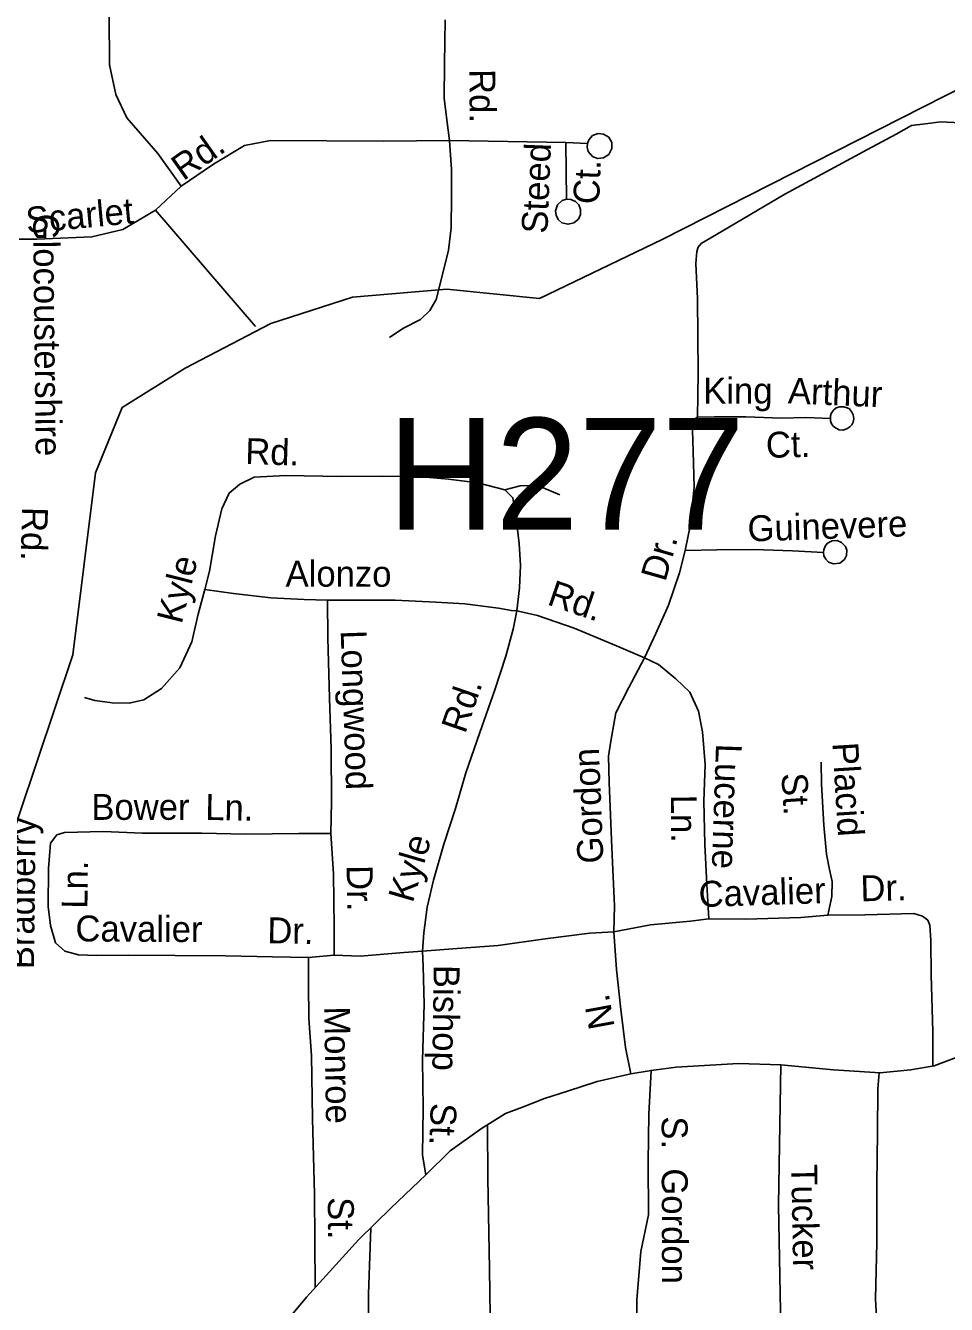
# Model space of a CAD drawing. Extents: x 1547597 to 1699558, y 810033 to 920809.
# Drawn here: x 1608379 to 1611757, y 853357 to 858046 of the extents above; entities that cross this region are included whole.
import ezdxf

# ---------------------------------------------------------------- set-up
doc = ezdxf.new("R2010")
doc.units = 0
for name, color, linetype in [('Exist Hydrographic Creek Single Shore', 7, 'Continuous'), ('Exist Road Non-System Type 51', 7, 'Continuous'), ('Exist Road Non-System Type 51 Label', 7, 'Continuous'), ('Exist Road Primary US Structure Non-Sys NCDOT Number Label', 7, 'Continuous'), ('Exist Road Secondary Type 51 Attributed', 7, 'Continuous')]:
    doc.layers.add(name, color=color, linetype=linetype)

msp = doc.modelspace()

# ---------------------------------------------------------------- linework, layer by layer
at = {"layer": 'Exist Hydrographic Creek Single Shore'}
for points in [[(1608635.6, 856406.3), (1608733.1, 856645.8), (1608963.9, 856789.3), (1609278.6, 856953.8), (1609577.7, 857050.3), (1609924.2, 857079.7), (1610263.5, 857044.7), (1610714.6, 857261.7), (1611828.9, 857827.6), (1612636.7, 858268.5), (1613049.2, 858488.6), (1613142.1, 858546.8), (1613241.3, 858605.6), (1613434, 858684.9), (1613541, 858737.4), (1613587.1, 858778.5), (1613621.2, 858826.6), (1613652.6, 858889.6)], [(1606038.7, 852989.1), (1606352.7, 853366.9), (1606529.7, 853540.5), (1606948.7, 853725.7), (1607301.7, 853945), (1607445.7, 854119.4), (1607600.6, 854467.5), (1607702.7, 854583.6), (1608188.7, 854826.5), (1608290.6, 854959), (1608551.7, 855738.4), (1608635.6, 856406.3)]]:
    msp.add_lwpolyline(points, dxfattribs=at)
at = {"layer": 'Exist Road Non-System Type 51'}
msp.add_line((1609510.5, 854637.6), (1609416.4, 854629.3), dxfattribs=at)
for points in [[(1608685.5, 858083.7), (1608686.8, 857902.4), (1608709.6, 857793.7), (1608750, 857707.8), (1608863.6, 857576.3), (1608949.5, 857457.6)], [(1609933.8, 857624.1), (1609923.9, 857700.8), (1609914, 857780), (1609915.4, 857906.2), (1609917.8, 858067)], [(1610843.6, 856610.1), (1610846.6, 856769.9), (1610843.6, 857045.7), (1610838, 857173.7), (1610840.9, 857217.7), (1610846.4, 857233.8), (1610857.3, 857247.4), (1610934, 857292), (1611164.3, 857427.6), (1611467, 857592), (1611572, 857648.1), (1611628.5, 857679), (1611678.6, 857686), (1611736.6, 857693), (1611806.6, 857689.6)], [(1610439.2, 857600.3), (1610439.7, 857613.3), (1610444.5, 857627.2), (1610458.7, 857642.4), (1610479.2, 857649.9), (1610499.2, 857648.3), (1610517.8, 857636.2), (1610528.8, 857617.3), (1610529.7, 857594.9), (1610518.3, 857572.7), (1610498.6, 857560.5), (1610477.4, 857558.7), (1610458.3, 857566.1), (1610443.1, 857583.8), (1610439.2, 857600.3)], [(1608949.5, 857457.6), (1609068.2, 857538.4), (1609181.8, 857606.7), (1609277.8, 857624.4), (1609691.9, 857621.8), (1609933.8, 857624.1)], [(1609714.3, 856902.4), (1609762.8, 856935.4), (1609827.5, 856968.3), (1609862, 857001.6), (1609884.8, 857041.2), (1609908.5, 857132.7), (1609930.1, 857222.2), (1609939.6, 857304), (1609941.7, 857417.8), (1609941.5, 857517.9), (1609933.8, 857624.1)], [(1609933.8, 857624.1), (1610361.2, 857616.8)], [(1610361.2, 857616.8), (1610363.6, 857408.9)], [(1610361.2, 857616.8), (1610439.7, 857613.3)], [(1608949.5, 857457.6), (1608856, 857369.1)], [(1610363.6, 857408.9), (1610379, 857408.6), (1610396.4, 857401.2), (1610408.2, 857388.2), (1610414.8, 857371.7), (1610414.3, 857353.7), (1610406.7, 857336.4), (1610390.4, 857322.7), (1610368.9, 857317.2), (1610346.4, 857323), (1610332.9, 857335.5), (1610325, 857350.3), (1610322.9, 857367.1), (1610329.9, 857388.6), (1610347.7, 857404.2), (1610363.6, 857408.9)], [(1608856, 857369.1), (1608736, 857298.6), (1608622.4, 857270.8), (1608420.4, 857263.3), (1608354.9, 857263.1)], [(1608856, 857369.1), (1609222.2, 856942)], [(1610798.6, 856121.1), (1610818.4, 856216.6), (1610830.8, 856354.4), (1610827.2, 856484.4), (1610824.8, 856562.4), (1610827.1, 856598.8), (1610843.6, 856610.1)], [(1610843.6, 856610.1), (1610905.6, 856610.8), (1611021.5, 856610.7), (1611151.3, 856606.2), (1611241.2, 856608.6), (1611330.9, 856605)], [(1611330.9, 856605), (1611331.5, 856614.6), (1611334.3, 856623.9), (1611342.3, 856635.4), (1611352.7, 856643.8), (1611366.2, 856648.3), (1611381, 856648.4), (1611392.6, 856644.8), (1611400.7, 856640.2), (1611410.1, 856629), (1611414.5, 856619.1), (1611416.7, 856603.5), (1611414.3, 856592.3), (1611409.5, 856582.2), (1611402.3, 856574.1), (1611391.4, 856567), (1611376.7, 856562.9), (1611362.9, 856564.1), (1611352, 856569.2), (1611342.9, 856575.9), (1611335.3, 856586.1), (1611331, 856597), (1611330.9, 856605)], [(1609035.8, 855977.6), (1609053, 856045.3), (1609075.4, 856174.9), (1609099.2, 856274.3), (1609126.2, 856331.8), (1609164.9, 856365), (1609217.2, 856390.1), (1609333.2, 856396), (1609536.8, 856392.3), (1609686.8, 856393.4), (1609818.6, 856392.9), (1609930.3, 856382.9), (1610038, 856368.9), (1610137.4, 856343.1)], [(1610137.4, 856343.1), (1610193.5, 856358.1), (1610231.6, 856359.4), (1610275.4, 856352.7), (1610338.9, 856325.4)], [(1610137.4, 856343.1), (1610166.8, 856314.6), (1610177.7, 856248.4), (1610189.6, 856146.3), (1610194.2, 856066.2), (1610190.7, 855984.4), (1610181.2, 855900.5)], [(1611306, 856113.8), (1611307.5, 856101.8), (1611314.1, 856089.3), (1611324.4, 856078.6), (1611341.9, 856071.7), (1611365.4, 856074.4), (1611382.3, 856088.5), (1611390.4, 856102.3), (1611391.2, 856122.1), (1611386.7, 856136.4), (1611372.3, 856150.7), (1611356.5, 856157.6), (1611338, 856157), (1611321.1, 856148.3), (1611311.6, 856137.3), (1611307, 856124), (1611306, 856113.8)], [(1610649.4, 855728.1), (1610691, 855817.1), (1610736.9, 855920.3), (1610777.2, 856039.5), (1610798.6, 856121.1)], [(1610798.6, 856121.1), (1610914.5, 856123), (1611050.4, 856124.4), (1611192.2, 856119.7), (1611306, 856113.8)], [(1608594.9, 855581.9), (1608632.7, 855571.3), (1608696.4, 855562), (1608758.4, 855561), (1608812.5, 855573.9), (1608877.1, 855614.8), (1608944.5, 855691.5), (1608988.3, 855786.6), (1609012.1, 855888.2), (1609035.8, 855977.6)], [(1609486.6, 855939.4), (1609400.6, 855941), (1609278.9, 855947.2), (1609141.3, 855963.6), (1609035.8, 855977.6)], [(1609498.7, 855083.5), (1609500.8, 855199.5), (1609500.4, 855393.4), (1609493.9, 855579.5), (1609488, 855801.3), (1609486.6, 855939.4)], [(1610181.2, 855900.5), (1610161.2, 855900.9), (1610113.4, 855909.9), (1609989.8, 855926), (1609884.1, 855932), (1609734.4, 855938.8), (1609606.5, 855939.2), (1609486.6, 855939.4)], [(1610181.2, 855900.5), (1610167.8, 855833), (1610140, 855733.5), (1610099.9, 855610.2), (1610045.1, 855453.2), (1609994.3, 855306.4), (1609956, 855175.1), (1609913.5, 855044.1), (1609875.2, 854912.8), (1609851.4, 854813.2), (1609839.7, 854719.6), (1609834.3, 854651.7)], [(1610181.2, 855900.5), (1610256.7, 855883.2), (1610391.8, 855836.8), (1610546.4, 855771.8), (1610649.4, 855728.1)], [(1610536.9, 854722.7), (1610538.7, 854818.7), (1610528.8, 855030.6), (1610519, 855270.7), (1610517, 855366.6), (1610525.9, 855422.5), (1610543.8, 855526.2), (1610591.5, 855619.2), (1610649.4, 855728.1)], [(1610649.4, 855728.1), (1610700.9, 855703.1), (1610763.9, 855650), (1610814.9, 855601.1), (1610847.7, 855532.4), (1610862.2, 855456.3), (1610872, 855336.2), (1610867.4, 855202.2), (1610870.6, 855044.3), (1610877.8, 854896.2), (1610885.5, 854770.2)], [(1611297.7, 855344.4), (1611298.1, 855264.3), (1611307.5, 855114.2), (1611317.3, 855008.2), (1611328.4, 854951.9), (1611337.5, 854907.7), (1611336.6, 854851.9), (1611321.2, 854784.2)], [(1609416.4, 854629.3), (1609284.6, 854631.8), (1609112.8, 854634.9), (1608927.1, 854636.4), (1608757.3, 854637.5), (1608639.4, 854635.7), (1608573.4, 854638.9), (1608522.5, 854652.5), (1608488.7, 854682.5), (1608469.9, 854745.9), (1608461.4, 854815.5), (1608463.1, 854954.7), (1608469.9, 855048.1), (1608493.7, 855078.7), (1608522.1, 855087.6), (1608663.8, 855091), (1608807.5, 855084.3), (1609025.3, 855084.3), (1609185.1, 855081.5), (1609380.8, 855083.7), (1609498.7, 855083.5)], [(1609510.5, 854637.6), (1609510.3, 854739.5), (1609507.9, 854935.4), (1609498.7, 855083.5)], [(1611321.2, 854784.2), (1611223.2, 854776), (1611021.3, 854769.7), (1610885.5, 854770.2)], [(1611707, 854229.9), (1611707, 854357.3), (1611700.7, 854563.4), (1611699.1, 854691.3), (1611696.3, 854747.4), (1611688.6, 854765.3), (1611668.9, 854779.7), (1611637.1, 854790.4), (1611457.1, 854785.6), (1611321.2, 854784.2)], [(1610885.5, 854770.2), (1610817.5, 854761.4), (1610671.3, 854748.1), (1610536.9, 854722.7)], [(1610536.9, 854722.7), (1610449, 854718.2), (1610284.7, 854697.4), (1610112.5, 854672.4), (1609962.4, 854661.3), (1609834.3, 854651.7)], [(1610599.2, 854201.9), (1610579.1, 854298.2), (1610561.8, 854438.4), (1610546.3, 854584.6), (1610536.9, 854722.7)], [(1609834.3, 854651.7), (1609766.4, 854646.8), (1609606.2, 854633.9), (1609510.5, 854637.6)], [(1609847.4, 853831.3), (1609834.6, 853904), (1609837.6, 854075.9), (1609835, 854251.8), (1609840.8, 854457.6), (1609837.4, 854595.6), (1609834.3, 854651.7)], [(1609441.1, 853418.7), (1609438.3, 853761.4), (1609431.4, 854037.5), (1609427.7, 854269.3), (1609418.3, 854405.4), (1609416.7, 854531.5), (1609416.4, 854629.3)], [(1611150.2, 853202.2), (1611140.9, 853720.2), (1611149.4, 854235.6)], [(1610621.1, 853189.3), (1610621.1, 853373.3), (1610635.6, 853550.1), (1610663.6, 853684.9), (1610663.2, 853876.8), (1610664.5, 854054.7), (1610673.5, 854214.4)], [(1611501.3, 853285.7), (1611497, 853377.6), (1611500.9, 853583.5), (1611500.9, 853799.4), (1611504.3, 853987.2), (1611505.4, 854147.1), (1611510.1, 854205.9)], [(1610113.1, 851358.4), (1610112.4, 851530.3), (1610105, 851886.2), (1610101.7, 852256.1), (1610097.3, 852661.8), (1610095.3, 852985.8), (1610083.9, 853231.8), (1610080.6, 853485.8), (1610074.8, 853819.7), (1610073.8, 854015.3)], [(1609644.9, 853637), (1609637.3, 853393.9), (1609633.8, 853094.3), (1609630.1, 852792.4), (1609623.7, 852434.7), (1609619.2, 852089), (1609624, 851917), (1609622.6, 851839), (1609620.1, 851705.2), (1609613.8, 851585.4)]]:
    msp.add_lwpolyline(points, dxfattribs=at)
at = {"layer": 'Exist Road Secondary Type 51 Attributed'}
msp.add_lwpolyline([(1611792.9, 854262.2), (1611711.5, 854231.7), (1611625.1, 854216.4), (1611513.2, 854206.2), (1611342.9, 854216.4), (1611149.4, 854235.6), (1610993.6, 854240.5), (1610765.6, 854226.7), (1610673.5, 854214.4), (1610599.2, 854201.9), (1610475, 854174.2), (1610367.2, 854138.3), (1610282.4, 854111.2), (1610201.5, 854079.9), (1610139.8, 854057.1), (1610051.3, 854001.1), (1609935.8, 853919.8), (1609847.4, 853831.3), (1609719.3, 853710.3), (1609601.9, 853594.7), (1609408.8, 853383.5), (1609288, 853237.8)], dxfattribs=at)

# ---------------------------------------------------------------- texts
at = {"layer": 'Exist Road Non-System Type 51 Label'}
for s, rotation, p in [('Rd.', 270.4232, (1610006.7, 857886.2)), ('Rd.', 35.1897, (1608957.5, 857474.7)), ('Steed', 87.6897, (1610292.9, 857281.9)), ('Ct.', 87.6897, (1610482.6, 857389.6)), ('Scarlet', 5.294, (1608384.1, 857284.4)), ('Glocoustershire', 270.6537, (1608406.2, 857355.9)), ('King', 359.9254, (1610864.6, 856660.1)), ('Arthur', 357.6624, (1611174, 856660.6)), ('Rd.', 358.2611, (1609183.7, 856438.5)), ('Ct.', 1.5156, (1611095.7, 856460.5)), ('Rd.', 268.5643, (1608366.2, 856281.7)), ('Guinevere', 1.8971, (1611028.7, 856153.9)), ('Dr.', 74.0342, (1610725.6, 856003.5)), ('Kyle', 75.8429, (1608950.9, 855848.6)), ('Alonzo', 359.8902, (1609332.6, 855988.9)), ('Rd.', 341.0624, (1610288.4, 855924.3)), ('Longwood', 271.9797, (1609534.6, 855827.6)), ('Rd.', 70.917, (1609991.3, 855446.1)), ('Gordon', 92.3221, (1610499, 854975.1)), ('Lucerne', 268.0674, (1610911.7, 855413.7)), ('Placid', 273.569, (1611338, 855415.2)), ('St.', 273.569, (1611151.2, 855303.1)), ('Bower', 359.9965, (1608620.1, 855133.5)), ('Ln.', 358.9804, (1609037.3, 855133.3)), ('Ln.', 270.3969, (1610746, 855225.4)), ('Bradberry', 89.3021, (1608409.4, 854585.4)), ('Kyle', 73.744, (1609798.7, 854826)), ('Ln.', 89.3021, (1608605.6, 854807.1)), ('Dr.', 270.7098, (1609556.7, 854967)), ('Cavalier', 1.7913, (1610849.2, 854813.5)), ('Dr.', 1.5129, (1611442.5, 854834.5)), ('Cavalier', 359.6481, (1608561.5, 854687.9)), ('Dr.', 358.9235, (1609264.9, 854681.4)), ('Bishop', 269.2178, (1609876.2, 854602.2)), ('N.', 100.3376, (1610540.2, 854374.9)), ('Monroe', 270.9147, (1609474.1, 854449)), ('St.', 267.9764, (1609865.4, 854096.4)), ('S.  Gordon', 270.0921, (1610712.2, 854046.2)), ('Tucker', 271.0285, (1611187.5, 853869.8)), ('St.', 270.4708, (1609487.6, 853749.6))]:
    msp.add_text(s, height=95, rotation=rotation, dxfattribs=at).set_placement(p)
at = {"layer": 'Exist Road Primary US Structure Non-Sys NCDOT Number Label'}
msp.add_text('H277', height=410.1, dxfattribs=at).set_placement((1609706.3, 856197.2))

doc.saveas('drawing.dxf')
